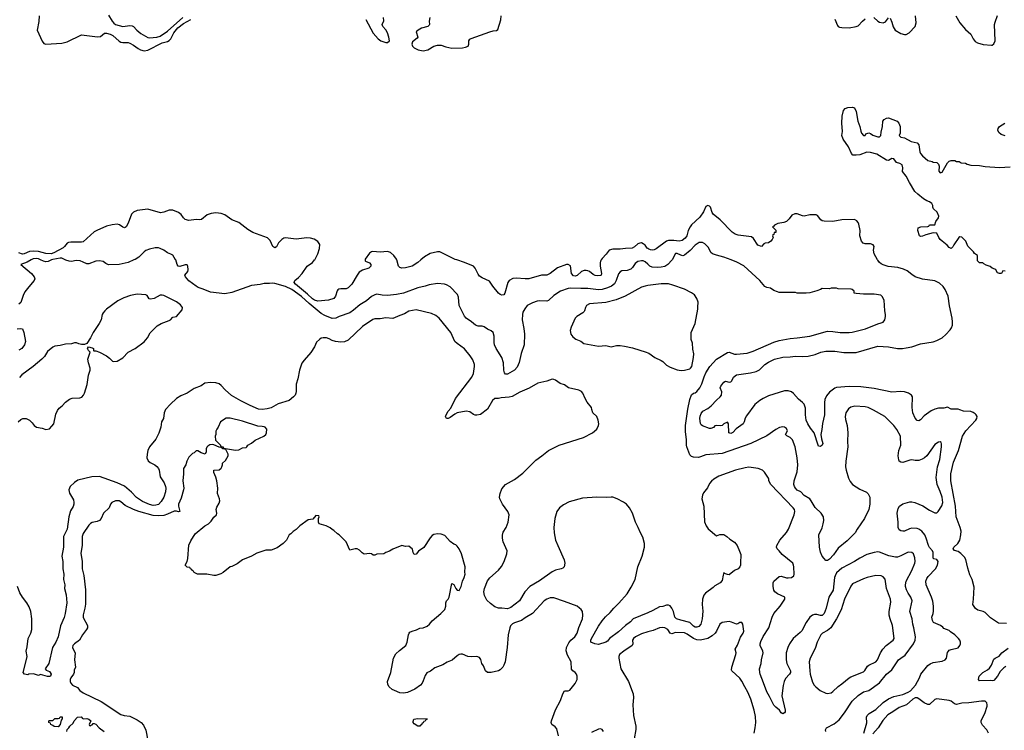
# Model space of a CAD drawing. Header units: inches. Extents: x 1771504 to 1971212, y 471788 to 643615.
# Tile 353 of 587: x 1882979 to 1893986, y 544744 to 552685. Entities that reach past the tile are written whole.
import ezdxf

# ---------------------------------------------------------------- set-up
doc = ezdxf.new("R2010")
doc.units = ezdxf.units.IN
doc.header["$MEASUREMENT"] = 0
for name, color, linetype in [('B8584', 7, 'Continuous'), ('B8585', 7, 'Continuous'), ('B8594', 7, 'Continuous'), ('B8595', 7, 'Continuous')]:
    doc.layers.add(name, color=color, linetype=linetype)

msp = doc.modelspace()

# ---------------------------------------------------------------- linework, layer by layer
at = {"layer": 'B8584', "color": 5}
for points, elevation in [([(1883108, 550000), (1883063, 549977), (1882991, 549950), (1883110, 549848), (1883139, 549810), (1883146, 549790), (1883140, 549770), (1883079, 549701), (1883037, 549643), (1883017, 549603), (1882990, 549523), (1882970, 549506)], 340), ([(1883335, 550000), (1883296, 549984), (1883270, 549980), (1883245, 549985), (1883213, 550000)], 340), ([(1884255, 550000), (1884190, 549971), (1884090, 549950), (1883970, 549947), (1883941, 549961), (1883910, 549982), (1883870, 549991), (1883830, 549986), (1883750, 549956), (1883730, 549955), (1883690, 549977), (1883655, 549990), (1883610, 549994), (1883556, 549984), (1883530, 549986), (1883496, 549996), (1883488, 550000)], 340), ([(1890000, 549953), (1889970, 549981), (1889950, 549990), (1889929, 549991), (1889890, 549983), (1889858, 549962), (1889830, 549916), (1889810, 549899), (1889770, 549883), (1889710, 549878), (1889690, 549868), (1889674, 549846), (1889648, 549770), (1889628, 549732), (1889594, 549706), (1889550, 549687), (1889490, 549670), (1889450, 549667), (1889330, 549682), (1889250, 549680), (1889134, 549686), (1889110, 549682), (1889023, 549650), (1888950, 549603), (1888890, 549546), (1888870, 549539), (1888790, 549542), (1888762, 549538), (1888710, 549521), (1888651, 549490), (1888625, 549455), (1888605, 549415), (1888599, 549390), (1888597, 549330), (1888615, 549235), (1888621, 549170), (1888618, 549050), (1888586, 548954), (1888564, 548856), (1888539, 548801), (1888510, 548770), (1888430, 548724), (1888410, 548725), (1888399, 548739), (1888390, 548769), (1888387, 548850), (1888370, 548910), (1888305, 549010), (1888288, 549050), (1888284, 549076), (1888283, 549150), (1888271, 549191), (1888250, 549209), (1888207, 549227), (1888170, 549254), (1888150, 549260), (1888102, 549262), (1888073, 549273), (1888028, 549308), (1887968, 549348), (1887950, 549372), (1887893, 549490), (1887884, 549584), (1887874, 549614), (1887790, 549699), (1887750, 549723), (1887728, 549730), (1887650, 549737), (1887557, 549723), (1887510, 549706), (1887430, 549688), (1887270, 549629), (1887190, 549613), (1887090, 549602), (1887030, 549607), (1886970, 549618), (1886950, 549612), (1886910, 549591), (1886856, 549544), (1886781, 549499), (1886710, 549438), (1886670, 549411), (1886550, 549368), (1886511, 549349), (1886470, 549346), (1886390, 549378), (1886350, 549401), (1886214, 549514), (1886130, 549591), (1886022, 549670), (1885950, 549705), (1885830, 549738), (1885810, 549742), (1885770, 549736), (1885710, 549738), (1885665, 549725), (1885570, 549713), (1885350, 549635), (1885270, 549620), (1885110, 549640), (1885030, 549675), (1884973, 549693), (1884950, 549706), (1884870, 549768), (1884832, 549810), (1884823, 549830), (1884857, 549870), (1884862, 549890), (1884858, 549930), (1884850, 549944), (1884830, 549947), (1884770, 549926), (1884750, 549930), (1884738, 549950), (1884723, 550000)], 340), ([(1886839, 550000), (1886839, 549990), (1886845, 549985), (1886889, 549969), (1886905, 549950), (1886903, 549930), (1886882, 549910), (1886810, 549887), (1886775, 549865), (1886750, 549831), (1886692, 549730), (1886652, 549688), (1886630, 549676), (1886570, 549677), (1886547, 549673), (1886534, 549666), (1886526, 549654), (1886510, 549597), (1886490, 549568), (1886430, 549550), (1886310, 549538), (1886275, 549550), (1886250, 549566), (1886197, 549617), (1886061, 549730), (1886047, 549750), (1886054, 549770), (1886095, 549805), (1886136, 549850), (1886193, 549930), (1886250, 549972), (1886274, 550000)], 320), ([(1887463, 550000), (1887430, 549972), (1887365, 549930), (1887290, 549911), (1887250, 549910), (1887230, 549915), (1887212, 549930), (1887193, 550000)], 320), ([(1889480, 550000), (1889473, 549987), (1889467, 549967), (1889466, 549930), (1889484, 549850), (1889477, 549830), (1889470, 549826), (1889438, 549822), (1889410, 549826), (1889390, 549836), (1889350, 549870), (1889330, 549880), (1889310, 549883), (1889290, 549881), (1889259, 549870), (1889210, 549826), (1889190, 549819), (1889170, 549823), (1889149, 549850), (1889135, 549935), (1889111, 549951), (1889090, 549951), (1888990, 549911), (1888910, 549848), (1888870, 549829), (1888810, 549829), (1888670, 549789), (1888629, 549789), (1888530, 549798), (1888490, 549794), (1888452, 549770), (1888436, 549750), (1888402, 549630), (1888390, 549609), (1888370, 549607), (1888350, 549613), (1888330, 549629), (1888268, 549708), (1888230, 549764), (1888150, 549799), (1888120, 549820), (1888102, 549842), (1888070, 549910), (1888053, 549930), (1887950, 549973), (1887865, 550000)], 320), ([(1890000, 549714), (1889970, 549709), (1889930, 549697), (1889746, 549594), (1889646, 549554), (1889530, 549523), (1889350, 549510), (1889314, 549490), (1889302, 549470), (1889294, 549430), (1889290, 549425), (1889273, 549410), (1889207, 549370), (1889187, 549350), (1889143, 549250), (1889134, 549210), (1889141, 549170), (1889161, 549141), (1889194, 549114), (1889250, 549091), (1889286, 549066), (1889450, 549038), (1889530, 549043), (1889590, 549031), (1889650, 549043), (1889690, 549044), (1889738, 549038), (1889830, 549017), (1889982, 548970), (1890000, 548962)], 360), ([(1882961, 548190), (1882990, 548216), (1883012, 548228), (1883050, 548230), (1883090, 548210), (1883119, 548179), (1883139, 548150), (1883168, 548130), (1883230, 548122), (1883270, 548106), (1883310, 548114), (1883339, 548141), (1883360, 548170), (1883384, 548276), (1883401, 548319), (1883418, 548342), (1883454, 548370), (1883490, 548412), (1883535, 548445), (1883566, 548454), (1883650, 548458), (1883672, 548468), (1883692, 548490), (1883702, 548510), (1883731, 548609), (1883748, 548712), (1883765, 548770), (1883765, 548790), (1883747, 548850), (1883742, 548890), (1883768, 548968), (1883748, 548990), (1883738, 549010), (1883746, 549030), (1883790, 549018), (1883802, 549010), (1883802, 548990), (1883806, 548986), (1883830, 548984), (1883870, 548970), (1883948, 548930), (1883983, 548903), (1884016, 548870), (1884030, 548864), (1884070, 548868), (1884130, 548907), (1884192, 548970), (1884270, 549010), (1884370, 549084), (1884406, 549130), (1884436, 549184), (1884517, 549263), (1884560, 549290), (1884650, 549322), (1884663, 549330), (1884690, 549361), (1884732, 549370), (1884796, 549444), (1884798, 549470), (1884778, 549498), (1884732, 549532), (1884590, 549604), (1884570, 549608), (1884550, 549605), (1884481, 549570), (1884442, 549562), (1884426, 549566), (1884403, 549603), (1884390, 549612), (1884290, 549617), (1884216, 549604), (1884143, 549577), (1884076, 549544), (1883950, 549452), (1883930, 549433), (1883911, 549410), (1883902, 549390), (1883888, 549330), (1883868, 549290), (1883801, 549190), (1883771, 549130), (1883730, 549066), (1883704, 549056), (1883670, 549055), (1883641, 549061), (1883614, 549074), (1883590, 549073), (1883557, 549063), (1883490, 549058), (1883430, 549044), (1883370, 549036), (1883350, 549026), (1883290, 548977), (1883257, 548923), (1883227, 548893), (1883129, 548811), (1883002, 548718), (1882975, 548685)], 360), ([(1890000, 546058), (1889838, 545990), (1889805, 545955), (1889750, 545916), (1889674, 545846), (1889573, 545770), (1889550, 545741), (1889530, 545728), (1889450, 545702), (1889409, 545709), (1889365, 545730), (1889362, 545750), (1889370, 545770), (1889450, 545909), (1889490, 545967), (1889527, 546013), (1889581, 546059), (1889620, 546110), (1889675, 546165), (1889768, 546270), (1889816, 546344), (1889858, 546430), (1889887, 546570), (1889937, 546690), (1889964, 546790), (1889962, 546830), (1889943, 546903), (1889917, 546950), (1889892, 547012), (1889863, 547070), (1889830, 547170), (1889796, 547230), (1889761, 547270), (1889730, 547292), (1889656, 547330), (1889610, 547348), (1889590, 547351), (1889533, 547347), (1889430, 547350), (1889270, 547339), (1889122, 547298), (1889057, 547263), (1889012, 547230), (1888984, 547190), (1888962, 547110), (1888949, 547010), (1888952, 546950), (1888970, 546870), (1888993, 546810), (1889067, 546650), (1889074, 546610), (1889065, 546570), (1889050, 546555), (1889033, 546547), (1888970, 546533), (1888930, 546513), (1888790, 546415), (1888682, 546350), (1888624, 546290), (1888565, 546190), (1888470, 546116), (1888430, 546101), (1888370, 546110), (1888330, 546110), (1888290, 546122), (1888240, 546160), (1888200, 546200), (1888173, 546250), (1888166, 546290), (1888176, 546330), (1888210, 546415), (1888234, 546446), (1888330, 546534), (1888364, 546576), (1888396, 546630), (1888424, 546716), (1888427, 546750), (1888384, 546850), (1888376, 546890), (1888375, 546925), (1888383, 546957), (1888415, 547010), (1888438, 547070), (1888450, 547150), (1888437, 547190), (1888376, 547270), (1888346, 547330), (1888343, 547350), (1888348, 547390), (1888370, 547444), (1888410, 547492), (1888510, 547546), (1888602, 547618), (1888750, 547763), (1888817, 547810), (1888890, 547870), (1889010, 547930), (1889283, 548017), (1889381, 548070), (1889429, 548110), (1889449, 548150), (1889454, 548170), (1889444, 548210), (1889429, 548250), (1889384, 548290), (1889373, 548330), (1889372, 548352), (1889324, 548410), (1889299, 548450), (1889273, 548510), (1889259, 548530), (1889230, 548546), (1889112, 548572), (1889070, 548604), (1889019, 548619), (1888970, 548656), (1888950, 548666), (1888930, 548667), (1888870, 548646), (1888770, 548625), (1888673, 548567), (1888570, 548522), (1888485, 548475), (1888450, 548467), (1888361, 548459), (1888330, 548452), (1888290, 548453), (1888264, 548430), (1888209, 548331), (1888130, 548272), (1888090, 548265), (1888070, 548267), (1888050, 548273), (1888010, 548303), (1887970, 548310), (1887869, 548291), (1887842, 548278), (1887790, 548239), (1887770, 548229), (1887748, 548230), (1887739, 548250), (1887745, 548270), (1887770, 548310), (1887797, 548343), (1887852, 548450), (1888034, 548690), (1888050, 548730), (1888062, 548810), (1888061, 548830), (1888044, 548884), (1888015, 548930), (1887950, 549007), (1887870, 549066), (1887844, 549090), (1887797, 549190), (1887667, 549350), (1887630, 549381), (1887583, 549403), (1887410, 549444), (1887330, 549427), (1887282, 549398), (1887230, 549381), (1887150, 549345), (1887070, 549353), (1887010, 549342), (1886950, 549341), (1886925, 549335), (1886810, 549255), (1886650, 549102), (1886610, 549086), (1886570, 549083), (1886510, 549090), (1886470, 549101), (1886439, 549119), (1886410, 549130), (1886370, 549131), (1886350, 549126), (1886330, 549113), (1886298, 549082), (1886274, 549030), (1886234, 548966), (1886158, 548882), (1886134, 548846), (1886108, 548770), (1886088, 548672), (1886069, 548611), (1886069, 548531), (1886067, 548510), (1886057, 548490), (1886040, 548470), (1885991, 548429), (1885867, 548393), (1885790, 548347), (1885745, 548335), (1885689, 548329), (1885650, 548334), (1885555, 548375), (1885450, 548425), (1885347, 548487), (1885276, 548550), (1885230, 548599), (1885210, 548614), (1885170, 548627), (1885110, 548631), (1885050, 548622), (1885006, 548594), (1884930, 548562), (1884850, 548511), (1884780, 548480), (1884733, 548450), (1884663, 548390), (1884609, 548330), (1884594, 548290), (1884585, 548230), (1884563, 548190), (1884557, 548130), (1884535, 548065), (1884501, 547999), (1884428, 547910), (1884411, 547870), (1884402, 547830), (1884401, 547790), (1884416, 547756), (1884438, 547738), (1884491, 547711), (1884512, 547692), (1884529, 547669), (1884538, 547650), (1884550, 547575), (1884594, 547510), (1884608, 547470), (1884611, 547450), (1884607, 547410), (1884589, 547351), (1884561, 547299), (1884530, 547269), (1884502, 547258), (1884470, 547255), (1884430, 547267), (1884350, 547302), (1884285, 547345), (1884230, 547404), (1884150, 547471), (1884070, 547511), (1883870, 547580), (1883784, 547576), (1883630, 547538), (1883590, 547512), (1883542, 547470), (1883528, 547430), (1883534, 547394), (1883579, 547319), (1883585, 547290), (1883583, 547270), (1883576, 547244), (1883545, 547195), (1883527, 547130), (1883508, 546990), (1883470, 546910), (1883468, 546790), (1883450, 546690), (1883462, 546630), (1883462, 546550), (1883471, 546490), (1883470, 546430), (1883484, 546370), (1883481, 546330), (1883497, 546257), (1883505, 546170), (1883487, 546050), (1883475, 546005), (1883435, 545910), (1883410, 545790), (1883384, 545730), (1883346, 545670), (1883306, 545490), (1883265, 545430), (1883276, 545416), (1883310, 545401), (1883319, 545390), (1883330, 545370), (1883322, 545350), (1883310, 545344), (1883290, 545345), (1883210, 545368), (1883190, 545358), (1883134, 545374), (1883082, 545370), (1883070, 545364), (1883033, 545373), (1883018, 545390), (1883059, 545550), (1883061, 545570), (1883052, 545630), (1883063, 545677), (1883072, 545768), (1883102, 545830), (1883113, 545870), (1883116, 545990), (1883103, 546070), (1883085, 546125), (1883060, 546170), (1883010, 546230), (1882981, 546281), (1882955, 546350)], 360), ([(1882950, 549231), (1882990, 549235), (1883010, 549231), (1883024, 549190), (1883044, 549090), (1883032, 549050), (1883001, 549010), (1882970, 548992)], 340), ([(1889002, 544682), (1888982, 544762), (1888963, 544783), (1888926, 544810), (1888919, 544830), (1888923, 544850), (1888968, 544972), (1889023, 545077), (1889050, 545150), (1889070, 545184), (1889110, 545185), (1889130, 545194), (1889190, 545266), (1889210, 545310), (1889210, 545350), (1889202, 545370), (1889190, 545390), (1889162, 545410), (1889148, 545428), (1889144, 545510), (1889102, 545582), (1889088, 545632), (1889093, 545670), (1889119, 545721), (1889141, 545750), (1889183, 545790), (1889210, 545830), (1889228, 545892), (1889270, 545990), (1889275, 546030), (1889270, 546070), (1889255, 546095), (1889238, 546110), (1889209, 546130), (1889070, 546184), (1888950, 546223), (1888910, 546225), (1888870, 546211), (1888843, 546190), (1888712, 546048), (1888630, 546002), (1888588, 545972), (1888510, 545946), (1888487, 545933), (1888467, 545910), (1888457, 545890), (1888438, 545810), (1888429, 545669), (1888407, 545510), (1888392, 545470), (1888378, 545450), (1888350, 545420), (1888330, 545410), (1888250, 545390), (1888210, 545390), (1888186, 545410), (1888163, 545463), (1888144, 545490), (1888134, 545534), (1888117, 545557), (1888090, 545567), (1888030, 545563), (1887990, 545570), (1887930, 545593), (1887910, 545595), (1887890, 545591), (1887870, 545577), (1887812, 545528), (1887756, 545504), (1887710, 545477), (1887619, 545441), (1887570, 545405), (1887530, 545385), (1887510, 545358), (1887490, 545295), (1887476, 545270), (1887459, 545250), (1887396, 545204), (1887315, 545165), (1887270, 545158), (1887230, 545164), (1887168, 545188), (1887141, 545201), (1887109, 545230), (1887095, 545255), (1887091, 545290), (1887127, 545390), (1887159, 545550), (1887182, 545598), (1887223, 545637), (1887297, 545690), (1887311, 545729), (1887324, 545810), (1887331, 545829), (1887341, 545839), (1887367, 545853), (1887415, 545865), (1887450, 545887), (1887490, 545890), (1887532, 545908), (1887559, 545930), (1887591, 545969), (1887687, 546050), (1887730, 546095), (1887743, 546130), (1887741, 546170), (1887750, 546190), (1887770, 546210), (1887781, 546230), (1887810, 546385), (1887830, 546375), (1887853, 546330), (1887870, 546311), (1887890, 546307), (1887914, 546350), (1887930, 546410), (1887949, 546450), (1887957, 546490), (1887954, 546510), (1887958, 546570), (1887917, 546717), (1887892, 546772), (1887870, 546802), (1887856, 546816), (1887830, 546825), (1887792, 546852), (1887730, 546919), (1887690, 546937), (1887650, 546941), (1887610, 546933), (1887590, 546919), (1887566, 546894), (1887495, 546785), (1887436, 546744), (1887410, 546714), (1887389, 546710), (1887377, 546730), (1887369, 546769), (1887330, 546802), (1887290, 546798), (1887250, 546809), (1887151, 546769), (1887114, 546746), (1887071, 546729), (1887050, 546715), (1886970, 546714), (1886950, 546702), (1886930, 546702), (1886910, 546715), (1886890, 546719), (1886830, 546713), (1886806, 546726), (1886777, 546757), (1886750, 546773), (1886727, 546773), (1886670, 546758), (1886629, 546850), (1886550, 546928), (1886530, 546938), (1886490, 546978), (1886470, 546988), (1886450, 547008), (1886406, 547030), (1886326, 547050), (1886318, 547070), (1886318, 547110), (1886326, 547130), (1886322, 547142), (1886290, 547146), (1886256, 547104), (1886204, 547096), (1886110, 547029), (1886070, 546989), (1886035, 546965), (1886010, 546938), (1885992, 546928), (1885962, 546870), (1885925, 546830), (1885858, 546782), (1885790, 546756), (1885730, 546757), (1885630, 546725), (1885570, 546689), (1885470, 546649), (1885410, 546605), (1885350, 546574), (1885330, 546569), (1885254, 546506), (1885226, 546494), (1885170, 546475), (1885150, 546474), (1885070, 546488), (1884968, 546488), (1884930, 546506), (1884922, 546522), (1884906, 546530), (1884902, 546542), (1884887, 546547), (1884882, 546562), (1884850, 546566), (1884828, 546590), (1884849, 546630), (1884858, 546662), (1884870, 546814), (1884890, 546862), (1884939, 546941), (1885050, 547027), (1885090, 547051), (1885119, 547081), (1885150, 547125), (1885178, 547150), (1885182, 547170), (1885174, 547210), (1885183, 547237), (1885210, 547282), (1885216, 547310), (1885212, 547332), (1885189, 547390), (1885193, 547450), (1885181, 547530), (1885173, 547573), (1885150, 547626), (1885149, 547651), (1885210, 547654), (1885230, 547674), (1885238, 547690), (1885246, 547710), (1885246, 547730), (1885280, 547760), (1885308, 547810), (1885308, 547830), (1885282, 547882), (1885250, 547888), (1885242, 547902), (1885210, 547908), (1885150, 547935), (1885130, 547938), (1885105, 547935), (1885080, 547920), (1885071, 547909), (1885065, 547890), (1885064, 547856), (1885052, 547828), (1885006, 547846), (1884970, 547868), (1884953, 547867), (1884930, 547846), (1884910, 547838), (1884870, 547798), (1884847, 547753), (1884836, 547710), (1884811, 547670), (1884808, 547652), (1884811, 547610), (1884804, 547530), (1884812, 547450), (1884809, 547430), (1884783, 547337), (1884753, 547270), (1884754, 547250), (1884770, 547189), (1884754, 547186), (1884733, 547193), (1884706, 547194), (1884630, 547159), (1884590, 547146), (1884530, 547140), (1884470, 547143), (1884310, 547189), (1884250, 547211), (1884156, 547256), (1884110, 547297), (1884090, 547308), (1884050, 547310), (1884007, 547290), (1883993, 547270), (1883979, 547230), (1883917, 547170), (1883888, 547110), (1883872, 547088), (1883843, 547077), (1883790, 547066), (1883770, 547056), (1883750, 547038), (1883690, 546945), (1883678, 546910), (1883677, 546810), (1883663, 546723), (1883677, 546630), (1883677, 546550), (1883695, 546475), (1883714, 546314), (1883713, 546153), (1883708, 546110), (1883690, 546035), (1883689, 546010), (1883694, 545990), (1883730, 545930), (1883738, 545910), (1883737, 545890), (1883727, 545870), (1883681, 545810), (1883649, 545751), (1883590, 545710), (1883573, 545690), (1883569, 545670), (1883575, 545650), (1883598, 545610), (1883590, 545530), (1883602, 545450), (1883586, 545414), (1883587, 545390), (1883580, 545370), (1883552, 545330), (1883543, 545310), (1883542, 545290), (1883549, 545269), (1883570, 545250), (1883624, 545224), (1883652, 545190), (1883690, 545163), (1883890, 545064), (1884110, 544921), (1884148, 544908), (1884210, 544901), (1884290, 544862), (1884336, 544830), (1884362, 544802), (1884387, 544747), (1884412, 544630)], 380), ([(1890000, 545843), (1889930, 545823), (1889862, 545790), (1889839, 545770), (1889829, 545750), (1889833, 545710), (1889827, 545690), (1889733, 545630), (1889685, 545590), (1889678, 545570), (1889678, 545550), (1889697, 545430), (1889783, 545290), (1889836, 545150), (1889839, 545110), (1889833, 545030), (1889840, 544910), (1889868, 544790), (1889868, 544752), (1889848, 544650)], 380), ([(1883504, 544730), (1883510, 544754), (1883529, 544771), (1883538, 544790), (1883575, 544825), (1883588, 544850), (1883626, 544890), (1883667, 544893), (1883674, 544890), (1883678, 544878), (1883693, 544873), (1883730, 544876), (1883751, 544870), (1883772, 544848), (1883754, 544810), (1883758, 544798), (1883770, 544794), (1883778, 544802), (1883790, 544805), (1883801, 544819), (1883810, 544821), (1883830, 544814), (1883867, 544770), (1883924, 544730)], 360), ([(1889506, 544730), (1889490, 544754), (1889470, 544761), (1889450, 544756), (1889370, 544721)], 380)]:
    msp.add_lwpolyline(points, dxfattribs=dict(at, elevation=elevation))
for points, elevation in [([(1885330, 548233), (1885287, 548233), (1885222, 548190), (1885198, 548130), (1885182, 548110), (1885173, 548087), (1885172, 548050), (1885162, 548030), (1885166, 547986), (1885222, 547930), (1885222, 547922), (1885230, 547914), (1885254, 547910), (1885258, 547898), (1885390, 547875), (1885430, 547879), (1885470, 547901), (1885510, 547905), (1885518, 547910), (1885529, 547931), (1885570, 547951), (1885610, 547985), (1885709, 548031), (1885729, 548051), (1885738, 548070), (1885742, 548110), (1885722, 548130), (1885710, 548135), (1885690, 548140), (1885641, 548141), (1885470, 548198)], 380), ([(1883410, 544784), (1883365, 544785), (1883350, 544798), (1883326, 544810), (1883322, 544822), (1883306, 544830), (1883306, 544850), (1883310, 544854), (1883350, 544854), (1883370, 544874), (1883410, 544874), (1883422, 544878), (1883430, 544894), (1883454, 544894), (1883452, 544872), (1883442, 544858), (1883431, 544810)], 360), ([(1887450, 544789), (1887430, 544789), (1887390, 544815), (1887379, 544830), (1887378, 544842), (1887386, 544870), (1887430, 544874), (1887533, 544873), (1887530, 544866), (1887518, 544862), (1887510, 544846), (1887498, 544842), (1887490, 544826), (1887478, 544822), (1887470, 544806), (1887458, 544802)], 380)]:
    msp.add_lwpolyline(points, close=True, dxfattribs=dict(at, elevation=elevation))
at = {"layer": 'B8585', "color": 5}
for points, elevation in [([(1883197, 552730), (1883194, 552666), (1883173, 552570), (1883230, 552444), (1883250, 552420), (1883270, 552413), (1883450, 552422), (1883510, 552439), (1883670, 552517), (1883850, 552492), (1883882, 552498), (1883926, 552534), (1883950, 552535), (1883990, 552524), (1884018, 552510), (1884090, 552446), (1884110, 552435), (1884130, 552429), (1884190, 552430), (1884210, 552424), (1884250, 552402), (1884302, 552362), (1884330, 552348), (1884370, 552338), (1884410, 552343), (1884570, 552428), (1884630, 552441), (1884650, 552451), (1884670, 552471), (1884702, 552538), (1884747, 552593), (1884810, 552644), (1884890, 552686)], 320), ([(1883970, 552735), (1884012, 552670), (1884030, 552648), (1884050, 552633), (1884130, 552611), (1884210, 552620), (1884236, 552616), (1884250, 552609), (1884288, 552568), (1884332, 552530), (1884410, 552487), (1884430, 552483), (1884510, 552490), (1884550, 552502), (1884630, 552556), (1884803, 552710)], 340), ([(1886848, 552688), (1886930, 552533), (1886986, 552470), (1887015, 552450), (1887070, 552431), (1887091, 552429), (1887111, 552450), (1887106, 552490), (1887090, 552538), (1887070, 552571), (1887038, 552610), (1887030, 552630), (1887049, 552671), (1887045, 552710)], 320), ([(1887565, 552710), (1887555, 552670), (1887560, 552630), (1887557, 552623), (1887541, 552610), (1887470, 552590), (1887433, 552570), (1887409, 552550), (1887430, 552490), (1887422, 552478), (1887370, 552438), (1887362, 552410), (1887370, 552390), (1887389, 552370), (1887432, 552350), (1887490, 552338), (1887541, 552350), (1887610, 552388), (1887650, 552399), (1887690, 552401), (1887742, 552382), (1887808, 552368), (1887930, 552370), (1887963, 552377), (1887991, 552390), (1888000, 552410), (1888000, 552450), (1888012, 552468), (1888024, 552476), (1888235, 552550), (1888270, 552560), (1888310, 552563), (1888323, 552577), (1888358, 552682), (1888361, 552730)], 320), ([(1886274, 550000), (1886277, 550003), (1886310, 550070), (1886330, 550130), (1886332, 550172), (1886310, 550207), (1886270, 550232), (1886230, 550244), (1886190, 550246), (1886070, 550234), (1885950, 550248), (1885930, 550243), (1885909, 550230), (1885873, 550190), (1885850, 550147), (1885830, 550135), (1885810, 550152), (1885778, 550218), (1885747, 550247), (1885586, 550306), (1885530, 550339), (1885430, 550419), (1885350, 550449), (1885270, 550503), (1885230, 550518), (1885170, 550527), (1885120, 550520), (1885075, 550505), (1885010, 550451), (1884987, 550447), (1884950, 550454), (1884870, 550440), (1884830, 550451), (1884809, 550470), (1884782, 550510), (1884755, 550530), (1884690, 550556), (1884650, 550557), (1884590, 550533), (1884552, 550528), (1884410, 550567), (1884290, 550553), (1884250, 550536), (1884230, 550512), (1884190, 550410), (1884170, 550371), (1884158, 550362), (1884150, 550359), (1884130, 550367), (1884093, 550393), (1884070, 550399), (1884014, 550394), (1883950, 550376), (1883841, 550330), (1883810, 550313), (1883690, 550204), (1883670, 550199), (1883550, 550200), (1883525, 550195), (1883511, 550189), (1883481, 550150), (1883463, 550137), (1883360, 550080), (1883331, 550069), (1883270, 550072), (1883187, 550093), (1883130, 550100), (1883087, 550093), (1883030, 550069), (1883010, 550066), (1882970, 550079)], 320), ([(1884723, 550000), (1884722, 550002), (1884690, 550053), (1884670, 550066), (1884630, 550081), (1884589, 550109), (1884550, 550129), (1884530, 550134), (1884494, 550134), (1884430, 550121), (1884390, 550107), (1884369, 550091), (1884310, 550032), (1884270, 550006), (1884255, 550000)], 340), ([(1890000, 550128), (1889993, 550133), (1889970, 550165), (1889950, 550181), (1889930, 550190), (1889910, 550189), (1889890, 550179), (1889853, 550147), (1889827, 550133), (1889750, 550130), (1889690, 550119), (1889610, 550122), (1889570, 550111), (1889535, 550065), (1889490, 550018), (1889480, 550000)], 320), ([(1883488, 550000), (1883450, 550019), (1883430, 550021), (1883350, 550006), (1883335, 550000)], 340), ([(1887193, 550000), (1887191, 550010), (1887161, 550050), (1887122, 550082), (1887090, 550095), (1887010, 550088), (1886927, 550093), (1886910, 550090), (1886890, 550075), (1886839, 550010), (1886839, 550000)], 320), ([(1887865, 550000), (1887846, 550006), (1887675, 550090), (1887650, 550092), (1887567, 550073), (1887505, 550035), (1887463, 550000)], 320), ([(1883213, 550000), (1883190, 550011), (1883170, 550016), (1883130, 550011), (1883108, 550000)], 340)]:
    msp.add_lwpolyline(points, dxfattribs=dict(at, elevation=elevation))
at = {"layer": 'B8594', "color": 5}
for points, elevation in [([(1890271, 550000), (1890270, 549999), (1890225, 549950), (1890190, 549927), (1890150, 549918), (1890110, 549915), (1890050, 549919), (1890024, 549930), (1890000, 549953)], 340), ([(1892415, 544710), (1892449, 544829), (1892444, 544890), (1892453, 544910), (1892476, 544930), (1892550, 544975), (1892630, 545053), (1892690, 545095), (1892750, 545122), (1892850, 545144), (1892911, 545169), (1892936, 545184), (1892993, 545247), (1893038, 545330), (1893053, 545370), (1893132, 545468), (1893155, 545485), (1893190, 545500), (1893290, 545518), (1893324, 545530), (1893338, 545550), (1893350, 545612), (1893362, 545630), (1893370, 545638), (1893393, 545647), (1893470, 545667), (1893489, 545690), (1893495, 545710), (1893495, 545730), (1893487, 545750), (1893475, 545770), (1893434, 545810), (1893384, 545844), (1893370, 545858), (1893310, 545883), (1893298, 545898), (1893274, 545914), (1893193, 545950), (1893181, 545970), (1893175, 546010), (1893191, 546049), (1893195, 546075), (1893194, 546130), (1893186, 546186), (1893173, 546230), (1893111, 546370), (1893109, 546410), (1893120, 546440), (1893136, 546464), (1893216, 546550), (1893237, 546590), (1893245, 546630), (1893232, 546652), (1893199, 546659), (1893190, 546669), (1893191, 546730), (1893182, 546750), (1893150, 546787), (1893137, 546810), (1893112, 546892), (1893096, 546930), (1893063, 546970), (1893030, 546992), (1893010, 546999), (1892950, 547002), (1892925, 546995), (1892870, 546971), (1892850, 546970), (1892830, 546972), (1892810, 546985), (1892798, 547010), (1892798, 547070), (1892786, 547170), (1892790, 547190), (1892799, 547221), (1892813, 547247), (1892850, 547274), (1892930, 547296), (1892950, 547297), (1892986, 547290), (1893073, 547253), (1893150, 547203), (1893210, 547174), (1893230, 547175), (1893247, 547190), (1893288, 547252), (1893297, 547290), (1893292, 547350), (1893270, 547412), (1893234, 547490), (1893225, 547570), (1893237, 547690), (1893263, 547770), (1893284, 547910), (1893285, 547945), (1893280, 547960), (1893270, 547969), (1893250, 547965), (1893210, 547936), (1893119, 547810), (1893093, 547787), (1893067, 547773), (1893030, 547760), (1892990, 547760), (1892950, 547767), (1892930, 547764), (1892850, 547738), (1892830, 547741), (1892812, 547752), (1892805, 547765), (1892798, 547810), (1892805, 547870), (1892827, 547930), (1892824, 548030), (1892784, 548104), (1892751, 548151), (1892649, 548250), (1892523, 548323), (1892463, 548350), (1892430, 548357), (1892315, 548365), (1892270, 548355), (1892243, 548337), (1892213, 548290), (1892206, 548250), (1892210, 548218), (1892230, 548150), (1892237, 548070), (1892232, 547970), (1892238, 547910), (1892214, 547750), (1892211, 547690), (1892216, 547650), (1892242, 547562), (1892263, 547523), (1892289, 547489), (1892370, 547437), (1892444, 547404), (1892465, 547385), (1892481, 547350), (1892484, 547270), (1892470, 547210), (1892423, 547110), (1892339, 546990), (1892320, 546950), (1892230, 546860), (1892130, 546781), (1892076, 546704), (1892030, 546655), (1892010, 546640), (1891990, 546643), (1891970, 546662), (1891950, 546691), (1891930, 546733), (1891918, 546790), (1891912, 546928), (1891950, 547007), (1891962, 547050), (1891968, 547090), (1891963, 547130), (1891938, 547170), (1891870, 547232), (1891826, 547310), (1891810, 547330), (1891749, 547369), (1891710, 547410), (1891670, 547429), (1891650, 547450), (1891639, 547470), (1891634, 547490), (1891635, 547530), (1891671, 547631), (1891676, 547710), (1891670, 547790), (1891647, 547910), (1891617, 547990), (1891590, 548017), (1891554, 548034), (1891541, 548050), (1891561, 548090), (1891550, 548118), (1891530, 548132), (1891510, 548137), (1891471, 548129), (1891430, 548106), (1891330, 548035), (1891151, 547950), (1890830, 547837), (1890650, 547821), (1890590, 547799), (1890566, 547794), (1890510, 547795), (1890490, 547805), (1890470, 547822), (1890436, 547910), (1890432, 547930), (1890433, 547990), (1890423, 548083), (1890422, 548150), (1890446, 548334), (1890470, 548441), (1890490, 548493), (1890510, 548510), (1890530, 548517), (1890550, 548531), (1890582, 548570), (1890605, 548615), (1890630, 548695), (1890650, 548737), (1890695, 548810), (1890770, 548890), (1890890, 548967), (1890910, 548968), (1890968, 548948), (1890990, 548946), (1891110, 548959), (1891179, 548981), (1891410, 549082), (1891470, 549100), (1891590, 549123), (1891671, 549129), (1891810, 549147), (1892010, 549204), (1892070, 549202), (1892151, 549189), (1892250, 549189), (1892286, 549194), (1892435, 549230), (1892570, 549287), (1892610, 549296), (1892630, 549306), (1892649, 549330), (1892659, 549370), (1892659, 549390), (1892649, 549430), (1892642, 549550), (1892622, 549590), (1892605, 549605), (1892530, 549619), (1892410, 549616), (1892330, 549625), (1892306, 549630), (1892306, 549650), (1892286, 549670), (1892275, 549675), (1892130, 549678), (1892110, 549686), (1892050, 549686), (1892030, 549678), (1891950, 549682), (1891931, 549669), (1891890, 549654), (1891810, 549634), (1891770, 549629), (1891671, 549629), (1891650, 549636), (1891470, 549637), (1891450, 549643), (1891410, 549657), (1891370, 549684), (1891330, 549693), (1891310, 549705), (1891252, 549772), (1891075, 549935), (1890995, 549975), (1890933, 550000)], 340), ([(1894010, 545936), (1893921, 545941), (1893830, 546001), (1893770, 546060), (1893750, 546070), (1893690, 546087), (1893664, 546104), (1893634, 546150), (1893643, 546210), (1893650, 546342), (1893627, 546430), (1893600, 546480), (1893576, 546556), (1893554, 546654), (1893540, 546680), (1893501, 546721), (1893470, 546742), (1893430, 546752), (1893415, 546770), (1893423, 546790), (1893466, 546830), (1893488, 546870), (1893500, 546930), (1893503, 546970), (1893492, 547010), (1893448, 547130), (1893439, 547250), (1893386, 547530), (1893389, 547610), (1893419, 547741), (1893473, 547870), (1893518, 548030), (1893554, 548090), (1893667, 548210), (1893678, 548230), (1893681, 548250), (1893672, 548270), (1893661, 548281), (1893636, 548296), (1893610, 548305), (1893530, 548309), (1893490, 548327), (1893470, 548331), (1893393, 548333), (1893350, 548354), (1893310, 548342), (1893250, 548343), (1893208, 548332), (1893167, 548313), (1893090, 548258), (1893050, 548215), (1893030, 548201), (1893010, 548205), (1892990, 548233), (1892962, 548290), (1892956, 548350), (1892961, 548470), (1892949, 548490), (1892913, 548513), (1892870, 548527), (1892830, 548531), (1892730, 548522), (1892530, 548565), (1892381, 548581), (1892250, 548585), (1892110, 548573), (1892090, 548566), (1892030, 548523), (1891999, 548481), (1891981, 548439), (1891974, 548406), (1891974, 548270), (1891952, 548172), (1891946, 548106), (1891935, 548050), (1891942, 548002), (1891956, 547950), (1891951, 547930), (1891930, 547917), (1891910, 547921), (1891903, 547930), (1891859, 548070), (1891819, 548119), (1891788, 548170), (1891770, 548210), (1891763, 548270), (1891763, 548343), (1891747, 548387), (1891729, 548409), (1891685, 548445), (1891629, 548509), (1891606, 548526), (1891570, 548537), (1891530, 548537), (1891350, 548481), (1891288, 548452), (1891252, 548430), (1891197, 548383), (1891102, 548258), (1891088, 548232), (1891076, 548190), (1891065, 548170), (1890987, 548113), (1890950, 548072), (1890930, 548062), (1890907, 548070), (1890901, 548170), (1890890, 548189), (1890850, 548169), (1890830, 548149), (1890810, 548146), (1890770, 548149), (1890750, 548145), (1890733, 548127), (1890704, 548116), (1890690, 548116), (1890610, 548145), (1890597, 548157), (1890591, 548171), (1890582, 548230), (1890585, 548255), (1890596, 548284), (1890615, 548310), (1890670, 548341), (1890710, 548370), (1890767, 548433), (1890810, 548470), (1890823, 548490), (1890828, 548528), (1890808, 548570), (1890816, 548590), (1890850, 548633), (1890870, 548645), (1890910, 548635), (1890930, 548639), (1890941, 548650), (1890958, 548690), (1890990, 548716), (1891150, 548737), (1891210, 548752), (1891250, 548774), (1891310, 548830), (1891350, 548859), (1891418, 548890), (1891510, 548912), (1891590, 548916), (1891650, 548925), (1891730, 548920), (1891794, 548926), (1891870, 548944), (1891933, 548970), (1891990, 548980), (1892090, 548981), (1892190, 548966), (1892330, 548967), (1892570, 549035), (1892690, 549028), (1892790, 549012), (1892848, 549012), (1892890, 549018), (1892950, 549029), (1893050, 549064), (1893190, 549087), (1893230, 549100), (1893290, 549130), (1893333, 549167), (1893381, 549219), (1893397, 549243), (1893406, 549270), (1893408, 549310), (1893404, 549350), (1893372, 549488), (1893357, 549597), (1893324, 549670), (1893303, 549703), (1893260, 549740), (1893210, 549765), (1893070, 549785), (1892990, 549812), (1892950, 549837), (1892900, 549880), (1892859, 549899), (1892796, 549916), (1892686, 549926), (1892630, 549944), (1892610, 549955), (1892590, 549971), (1892570, 549997), (1892568, 550000)], 320), ([(1893995, 549875), (1893970, 549878), (1893954, 549850), (1893930, 549849), (1893910, 549858), (1893889, 549889), (1893878, 549898), (1893849, 549909), (1893826, 549926), (1893781, 549941), (1893756, 549956), (1893747, 549967), (1893710, 549968), (1893686, 549990), (1893686, 550000)], 280), ([(1890000, 548962), (1890010, 548957), (1890078, 548910), (1890150, 548877), (1890170, 548864), (1890210, 548825), (1890250, 548802), (1890330, 548771), (1890375, 548765), (1890410, 548767), (1890470, 548784), (1890479, 548790), (1890492, 548810), (1890512, 548910), (1890514, 548950), (1890504, 549004), (1890499, 549070), (1890485, 549110), (1890485, 549190), (1890529, 549291), (1890559, 549450), (1890559, 549490), (1890564, 549510), (1890562, 549530), (1890549, 549570), (1890522, 549610), (1890490, 549634), (1890410, 549673), (1890280, 549720), (1890230, 549732), (1890150, 549735), (1890000, 549714)], 360), ([(1891990, 544730), (1891987, 544750), (1891997, 544770), (1892084, 544816), (1892138, 544862), (1892200, 544940), (1892283, 545070), (1892350, 545134), (1892410, 545172), (1892470, 545190), (1892590, 545275), (1892670, 545370), (1892730, 545419), (1892804, 545530), (1892827, 545550), (1892878, 545582), (1892972, 545710), (1892988, 545750), (1892992, 545790), (1892976, 545890), (1892963, 545930), (1892957, 545990), (1892931, 546070), (1892956, 546190), (1892942, 546230), (1892910, 546278), (1892894, 546314), (1892882, 546350), (1892881, 546370), (1892890, 546410), (1892950, 546530), (1892984, 546610), (1892988, 546630), (1892986, 546670), (1892970, 546716), (1892950, 546732), (1892910, 546734), (1892828, 546692), (1892790, 546680), (1892770, 546678), (1892695, 546695), (1892590, 546734), (1892570, 546737), (1892530, 546731), (1892450, 546707), (1892370, 546667), (1892312, 546630), (1892170, 546555), (1892110, 546502), (1892093, 546470), (1892089, 546450), (1892074, 546310), (1892024, 546230), (1891995, 546110), (1891970, 546048), (1891950, 546028), (1891930, 546027), (1891890, 546039), (1891862, 546038), (1891840, 546030), (1891813, 546010), (1891770, 545950), (1891723, 545857), (1891705, 545835), (1891627, 545770), (1891586, 545710), (1891566, 545670), (1891548, 545610), (1891548, 545530), (1891556, 545490), (1891594, 545410), (1891594, 545390), (1891583, 545370), (1891539, 545321), (1891525, 545290), (1891514, 545246), (1891500, 545130), (1891536, 544970), (1891536, 544950), (1891530, 544939), (1891510, 544929), (1891490, 544939), (1891474, 544970), (1891430, 545003), (1891410, 545025), (1891362, 545122), (1891330, 545172), (1891295, 545275), (1891257, 545370), (1891251, 545390), (1891250, 545430), (1891268, 545490), (1891271, 545531), (1891288, 545610), (1891286, 545630), (1891258, 545690), (1891257, 545710), (1891263, 545737), (1891289, 545791), (1891352, 545890), (1891392, 546008), (1891410, 546048), (1891481, 546130), (1891532, 546210), (1891532, 546232), (1891449, 546269), (1891419, 546290), (1891408, 546310), (1891401, 546350), (1891401, 546390), (1891409, 546410), (1891470, 546463), (1891490, 546467), (1891550, 546447), (1891570, 546447), (1891607, 546453), (1891632, 546470), (1891636, 546490), (1891632, 546572), (1891630, 546590), (1891621, 546610), (1891501, 546710), (1891470, 546749), (1891446, 546770), (1891438, 546790), (1891442, 546810), (1891476, 546870), (1891550, 546953), (1891573, 546990), (1891637, 547150), (1891644, 547190), (1891640, 547210), (1891627, 547230), (1891375, 547490), (1891355, 547530), (1891355, 547550), (1891350, 547562), (1891306, 547630), (1891284, 547650), (1891235, 547670), (1891130, 547684), (1891090, 547678), (1890979, 547650), (1890796, 547584), (1890737, 547550), (1890712, 547528), (1890690, 547503), (1890667, 547453), (1890624, 547396), (1890611, 547370), (1890605, 547330), (1890625, 547250), (1890634, 547074), (1890651, 547030), (1890676, 546996), (1890770, 546918), (1890807, 546933), (1890850, 546931), (1890885, 546910), (1890918, 546878), (1890970, 546845), (1890998, 546810), (1891026, 546746), (1891041, 546710), (1891041, 546670), (1891036, 546650), (1891038, 546590), (1891030, 546569), (1891010, 546549), (1890970, 546529), (1890910, 546482), (1890890, 546484), (1890858, 546498), (1890850, 546506), (1890841, 546479), (1890830, 546418), (1890811, 546390), (1890750, 546359), (1890730, 546339), (1890644, 546276), (1890627, 546253), (1890611, 546209), (1890608, 546150), (1890614, 546074), (1890609, 545990), (1890592, 545930), (1890570, 545905), (1890550, 545897), (1890530, 545897), (1890510, 545908), (1890469, 545949), (1890370, 545973), (1890320, 545990), (1890301, 546010), (1890287, 546070), (1890270, 546110), (1890250, 546133), (1890230, 546143), (1890210, 546143), (1890170, 546128), (1890130, 546123), (1890057, 546083), (1890000, 546058)], 360), ([(1891190, 544710), (1891201, 544770), (1891206, 544830), (1891203, 544897), (1891190, 544969), (1891153, 545090), (1891119, 545170), (1891084, 545230), (1891053, 545293), (1891030, 545327), (1890939, 545410), (1890937, 545417), (1890941, 545450), (1890986, 545590), (1890988, 545610), (1890978, 545650), (1891004, 545696), (1891036, 545784), (1891067, 545830), (1891072, 545850), (1891061, 545930), (1891050, 545949), (1891030, 545949), (1891007, 545933), (1890990, 545929), (1890934, 545954), (1890910, 545958), (1890830, 545948), (1890804, 545930), (1890768, 545850), (1890752, 545828), (1890721, 545799), (1890670, 545768), (1890590, 545750), (1890550, 545756), (1890511, 545771), (1890439, 545819), (1890410, 545832), (1890310, 545837), (1890270, 545823), (1890250, 545831), (1890223, 545870), (1890192, 545890), (1890167, 545893), (1890130, 545890), (1890061, 545859), (1890000, 545843)], 380), ([(1894003, 545457), (1893979, 545441), (1893940, 545400), (1893910, 545349), (1893870, 545302), (1893850, 545298), (1893830, 545302), (1893710, 545298), (1893698, 545310), (1893704, 545350), (1893747, 545390), (1893799, 545421), (1893820, 545440), (1893842, 545470), (1893870, 545537), (1893885, 545550), (1893928, 545572), (1893958, 545610), (1894030, 545661)], 320), ([(1893807, 544710), (1893790, 544748), (1893742, 544802), (1893726, 544830), (1893726, 544854), (1893766, 544930), (1893793, 545013), (1893795, 545030), (1893791, 545050), (1893770, 545068), (1893730, 545070), (1893590, 545049), (1893510, 545048), (1893450, 545032), (1893430, 545038), (1893390, 545068), (1893370, 545076), (1893230, 545095), (1893210, 545087), (1893148, 545032), (1893130, 545034), (1893090, 545052), (1893030, 545096), (1893010, 545105), (1892990, 545105), (1892962, 545090), (1892892, 545028), (1892810, 544999), (1892740, 544950), (1892682, 544918), (1892627, 544853), (1892574, 544770), (1892516, 544704)], 340)]:
    msp.add_lwpolyline(points, dxfattribs=dict(at, elevation=elevation))
at = {"layer": 'B8594', "color": 5, "elevation": 380}
msp.add_lwpolyline([(1892550, 546473), (1892451, 546451), (1892410, 546438), (1892290, 546381), (1892270, 546354), (1892198, 546210), (1892162, 546090), (1892110, 545990), (1892047, 545890), (1892010, 545860), (1891952, 545830), (1891933, 545810), (1891893, 545730), (1891870, 545659), (1891817, 545550), (1891805, 545510), (1891810, 545410), (1891817, 545370), (1891843, 545283), (1891859, 545250), (1891877, 545230), (1891927, 545190), (1891990, 545160), (1892010, 545155), (1892050, 545164), (1892070, 545176), (1892127, 545233), (1892170, 545262), (1892250, 545330), (1892270, 545342), (1892410, 545398), (1892427, 545413), (1892458, 545462), (1892470, 545472), (1892550, 545508), (1892569, 545531), (1892603, 545610), (1892629, 545650), (1892665, 545690), (1892744, 545750), (1892756, 545770), (1892735, 545915), (1892709, 545990), (1892700, 546030), (1892699, 546070), (1892717, 546177), (1892715, 546210), (1892670, 546330), (1892652, 546432), (1892630, 546460), (1892610, 546470)], close=True, dxfattribs=at)
at = {"layer": 'B8595', "color": 5}
for points, elevation in [([(1892091, 552691), (1892121, 552621), (1892130, 552609), (1892143, 552603), (1892170, 552597), (1892250, 552596), (1892330, 552608), (1892350, 552616), (1892400, 552670), (1892430, 552695)], 320), ([(1892526, 552710), (1892570, 552668), (1892590, 552658), (1892630, 552650), (1892657, 552663), (1892690, 552707)], 320), ([(1892710, 552703), (1892730, 552659), (1892744, 552604), (1892767, 552570), (1892830, 552530), (1892870, 552519), (1892890, 552518), (1892923, 552537), (1892989, 552611), (1893000, 552650), (1892992, 552728)], 320), ([(1893445, 552730), (1893489, 552649), (1893550, 552575), (1893610, 552525), (1893636, 552470), (1893660, 552440), (1893686, 552426), (1893750, 552407), (1893841, 552399), (1893850, 552401), (1893870, 552416), (1893882, 552450), (1893876, 552630), (1893882, 552658), (1893909, 552731)], 320), ([(1893686, 550000), (1893686, 550050), (1893653, 550073), (1893641, 550090), (1893576, 550156), (1893555, 550210), (1893510, 550253), (1893490, 550257), (1893478, 550250), (1893421, 550170), (1893410, 550148), (1893390, 550129), (1893370, 550141), (1893347, 550167), (1893290, 550209), (1893269, 550230), (1893253, 550250), (1893230, 550298), (1893190, 550302), (1893110, 550281), (1893070, 550266), (1893050, 550264), (1893038, 550270), (1893018, 550330), (1893022, 550358), (1893052, 550372), (1893130, 550374), (1893142, 550378), (1893150, 550394), (1893210, 550394), (1893219, 550430), (1893250, 550470), (1893255, 550490), (1893236, 550536), (1893194, 550570), (1893186, 550590), (1893186, 550610), (1893175, 550630), (1893149, 550650), (1893121, 550661), (1893083, 550683), (1893017, 550737), (1892987, 550767), (1892925, 550865), (1892890, 550938), (1892847, 550987), (1892852, 551030), (1892843, 551063), (1892819, 551079), (1892782, 551090), (1892750, 551129), (1892730, 551135), (1892690, 551112), (1892670, 551114), (1892562, 551182), (1892490, 551201), (1892450, 551203), (1892370, 551176), (1892331, 551171), (1892293, 551173), (1892276, 551190), (1892243, 551263), (1892185, 551350), (1892171, 551390), (1892176, 551436), (1892171, 551529), (1892173, 551607), (1892189, 551670), (1892206, 551694), (1892235, 551705), (1892290, 551706), (1892310, 551701), (1892330, 551661), (1892348, 551550), (1892369, 551490), (1892380, 551440), (1892390, 551418), (1892410, 551392), (1892430, 551392), (1892439, 551410), (1892470, 551422), (1892490, 551415), (1892515, 551395), (1892570, 551376), (1892590, 551375), (1892605, 551390), (1892608, 551430), (1892624, 551490), (1892628, 551550), (1892642, 551570), (1892670, 551585), (1892690, 551589), (1892786, 551550), (1892805, 551530), (1892822, 551490), (1892823, 551417), (1892812, 551390), (1892820, 551380), (1892830, 551372), (1892870, 551366), (1892944, 551324), (1893011, 551310), (1893030, 551286), (1893041, 551210), (1893048, 551190), (1893070, 551165), (1893130, 551111), (1893179, 551099), (1893190, 551092), (1893230, 551091), (1893250, 551072), (1893256, 551050), (1893252, 550992), (1893270, 550972), (1893290, 550982), (1893350, 551085), (1893370, 551105), (1893391, 551111), (1893431, 551111), (1893450, 551102), (1893480, 551100), (1893504, 551084), (1893550, 551082), (1893571, 551071), (1893610, 551061), (1893710, 551057), (1893770, 551045), (1893930, 551035), (1894050, 551041)], 280), ([(1893994, 551386), (1893950, 551404), (1893925, 551425), (1893914, 551450), (1893916, 551470), (1893930, 551490), (1893990, 551530)], 280), ([(1892568, 550000), (1892531, 550070), (1892523, 550110), (1892529, 550150), (1892521, 550170), (1892490, 550181), (1892430, 550181), (1892409, 550189), (1892389, 550209), (1892372, 550270), (1892375, 550330), (1892359, 550399), (1892350, 550420), (1892337, 550437), (1892310, 550451), (1892170, 550447), (1892070, 550430), (1891970, 550435), (1891950, 550439), (1891934, 550450), (1891896, 550496), (1891883, 550503), (1891810, 550503), (1891750, 550491), (1891730, 550493), (1891670, 550516), (1891643, 550517), (1891610, 550500), (1891580, 550460), (1891549, 550431), (1891520, 550420), (1891452, 550408), (1891416, 550390), (1891410, 550378), (1891394, 550370), (1891430, 550334), (1891431, 550311), (1891430, 550308), (1891426, 550306), (1891414, 550306), (1891410, 550286), (1891398, 550282), (1891394, 550270), (1891402, 550250), (1891391, 550230), (1891376, 550210), (1891351, 550190), (1891311, 550189), (1891298, 550182), (1891270, 550149), (1891230, 550165), (1891180, 550240), (1891158, 550258), (1891010, 550279), (1890977, 550290), (1890943, 550310), (1890809, 550449), (1890731, 550511), (1890720, 550530), (1890701, 550590), (1890690, 550601), (1890670, 550608), (1890650, 550599), (1890623, 550537), (1890582, 550478), (1890490, 550392), (1890474, 550370), (1890453, 550330), (1890436, 550270), (1890417, 550243), (1890383, 550217), (1890350, 550210), (1890290, 550219), (1890230, 550217), (1890210, 550212), (1890094, 550126), (1890070, 550114), (1890050, 550110), (1890030, 550112), (1890010, 550119), (1890000, 550128)], 320), ([(1890933, 550000), (1890850, 550033), (1890770, 550053), (1890725, 550070), (1890705, 550085), (1890678, 550138), (1890639, 550179), (1890610, 550196), (1890575, 550195), (1890530, 550164), (1890473, 550107), (1890410, 550054), (1890390, 550047), (1890370, 550053), (1890330, 550074), (1890310, 550071), (1890271, 550000)], 340)]:
    msp.add_lwpolyline(points, dxfattribs=dict(at, elevation=elevation))

doc.saveas('drawing.dxf')
